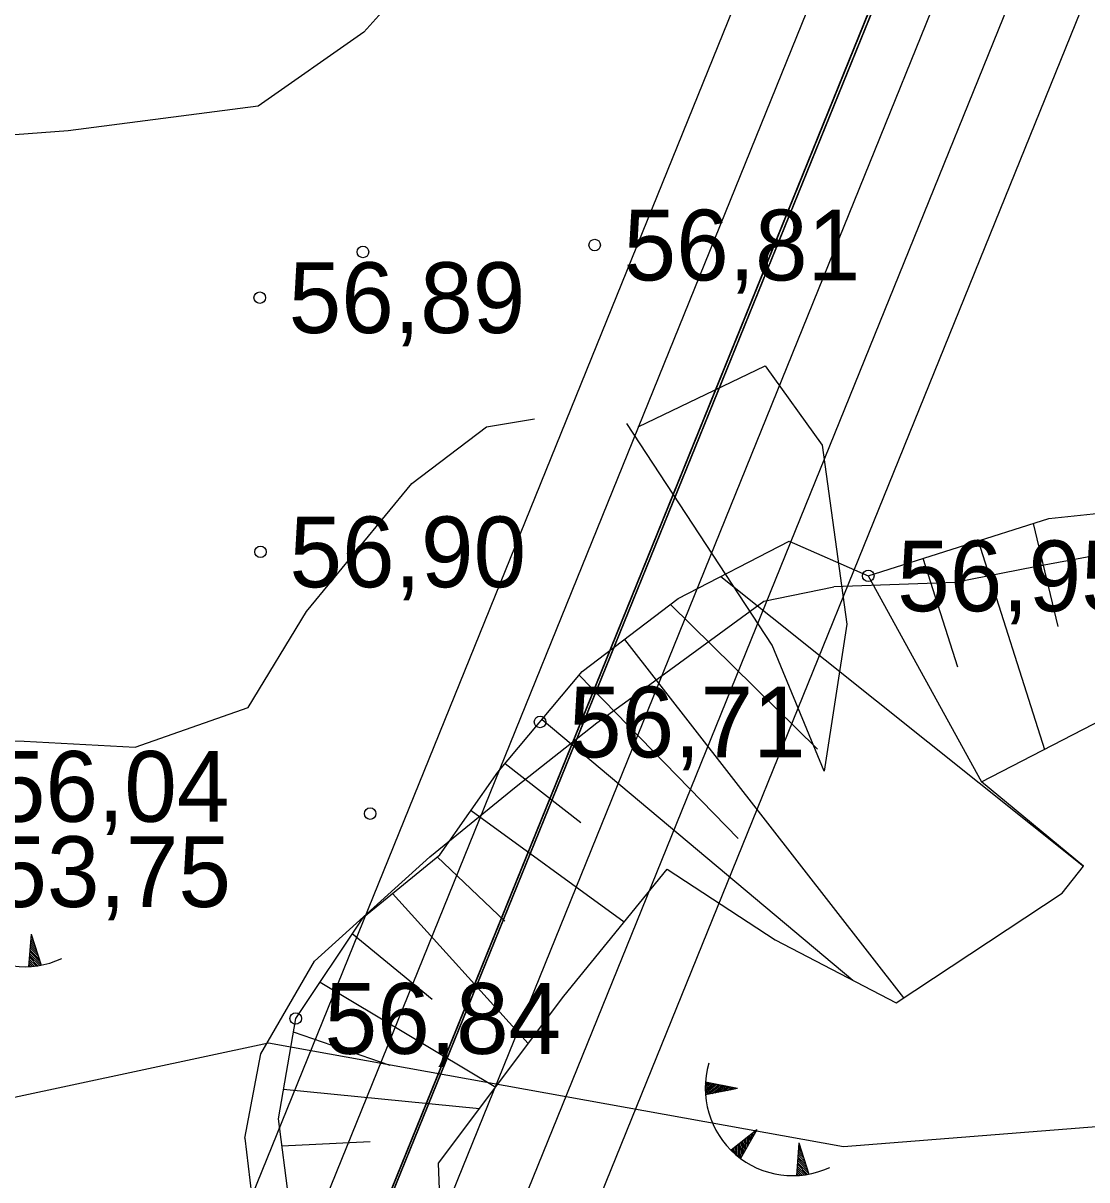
# Model space of a CAD drawing. Extents: x 532503 to 539665, y 6557663 to 6561526.
# Drawn here: x 535136.1 to 535172.95, y 6559609.17 to 6559649.23 of the extents above; entities that cross this region are included whole.
import ezdxf

# ---------------------------------------------------------------- set-up
doc = ezdxf.new("R2010")
doc.units = 0
for name, color, linetype in [('illumineerimisjooned', 7, 'Continuous'), ('kataster', 7, 'Continuous'), ('KORGUS-EH2000', 7, 'Continuous'), ('Lamami horisontaal_EH2000', 7, 'Continuous'), ('ME_aktiivne', 7, 'Continuous'), ('Plokid', 7, 'Continuous'), ('RELJEEF', 7, 'Continuous'), ('RELJEEF 1', 7, 'Continuous'), ('TM_aktiivne', 7, 'Continuous')]:
    doc.layers.add(name, color=color, linetype=linetype)

msp = doc.modelspace()

# ---------------------------------------------------------------- linework, layer by layer
at = {"layer": 'illumineerimisjooned'}
msp.add_lwpolyline([(535537.644, 6559868.04), (535535.932, 6559811.278), (535531.57, 6559735.34), (535531.4, 6559680.476), (535535.969, 6559621.33), (535541.688, 6559571.196), (535546.449, 6559503.997), (535276.396, 6559543.285), (535107.957, 6559502.648), (535182.405, 6559686.245), (535250.294, 6559648.566)], close=True, dxfattribs=at)
for points in [[(535136.963, 6559567.806), (535183.61, 6559682.831), (535250.501, 6559645.706), (535253.17, 6559647.743), (535476.016, 6559817.954)], [(535177.962, 6559685.935), (535130.27, 6559568.319)]]:
    msp.add_lwpolyline(points, dxfattribs=at)
at = {"layer": 'kataster'}
for points in [[(535538.05, 6559871.58), (535539.27, 6559872.49), (535541.59, 6559874.28), (535537.93, 6559811.19), (535533.57, 6559735.28), (535533.4, 6559680.55), (535537.96, 6559621.52), (535543.68, 6559571.38), (535548.62, 6559501.66), (535276.49, 6559541.25), (535104.64, 6559499.79), (535181.52, 6559689.04), (535250.3, 6559650.84), (535504.86, 6559846.09)], [(534957.01, 6559532.73), (534874.65, 6559775.26), (534941.15, 6559817.08), (535181.52, 6559689.04), (535104.64, 6559499.79), (534969.93, 6559494.75)]]:
    msp.add_lwpolyline(points, close=True, dxfattribs=at)
at = {"layer": 'KORGUS-EH2000'}
for centre in [(535155.903, 6559641.541), (535147.875, 6559641.301), (535144.302, 6559639.719), (535144.329, 6559630.916), (535165.38, 6559630.085), (535154.011, 6559625.026), (535148.127, 6559621.851), (535145.547, 6559614.758)]:
    msp.add_circle(centre, 0.2, dxfattribs=at)
at = {"layer": 'Lamami horisontaal_EH2000'}
msp.add_lwpolyline([(535323.306, 6559653.308), (535295.148, 6559638.437), (535279.24, 6559630.884), (535263.645, 6559624.794), (535239.693, 6559618.984), (535217.96, 6559615.911), (535200.285, 6559613.418), (535182.331, 6559611.722), (535164.517, 6559610.315), (535144.61, 6559613.903), (535131.15, 6559611.033), (535111.075, 6559600.299), (535097.18, 6559594.461), (535095.706, 6559593.643), (535083.186, 6559586.279), (535081.811, 6559585.436), (535079.366, 6559583.659), (535065.471, 6559573.01), (535063.32, 6559570.91), (535060.763, 6559568.66), (535049.425, 6559557.898)], dxfattribs=at)
at = {"layer": 'ME_aktiivne'}
for points in [[(535181.4, 6559689.09), (535250.12, 6559650.95), (535250.5, 6559651.24), (535480.86, 6559827.19), (535473.59, 6559802.83), (535506.03, 6559511.29), (535131.71, 6559566.56)], [(534874.54, 6559775.58), (534941.07, 6559816.91), (535181.4, 6559689.09), (535131.71, 6559566.56), (534957, 6559532.81)]]:
    msp.add_lwpolyline(points, close=True, dxfattribs=at)
at = {"layer": 'Plokid'}
for points in [[(535141.263, 6559572.023), (535184.815, 6559679.417), (535250.709, 6559642.846), (535254.626, 6559645.835), (535468.361, 6559809.086)], [(535174.925, 6559684.832), (535129.606, 6559573.079)]]:
    msp.add_lwpolyline(points, dxfattribs=at)
at = {"layer": 'RELJEEF'}
for p, q in [((535171.954, 6559628.331), (535171.099, 6559631.901)), ((535169.193, 6559631.296), (535171.485, 6559624.077)), ((535168.485, 6559626.918), (535167.286, 6559630.69)), ((535160.268, 6559630.065), (535172.842, 6559620.036)), ((535165.38, 6559630.085), (535169.301, 6559622.948)), ((535163.618, 6559624.08), (535158.521, 6559629.101)), ((535156.933, 6559627.886), (535166.604, 6559615.475)), ((535160.875, 6559620.986), (535155.369, 6559626.645)), ((535154.084, 6559625.113), (535164.845, 6559616.084)), ((535155.424, 6559621.528), (535152.798, 6559623.58)), ((535163.848, 6559623.321), (535163.848, 6559623.321)), ((535151.623, 6559621.964), (535156.929, 6559618.104)), ((535152.793, 6559618.129), (535150.449, 6559620.35)), ((535148.897, 6559619.088), (535153.6, 6559613.888)), ((535136.381, 6559617.683), (535136.296, 6559616.552)), ((535136.381, 6559617.683), (535136.727, 6559616.603)), ((535150.273, 6559615.416), (535147.5, 6559617.685)), ((535136.589, 6559617.035), (535136.35, 6559617.271)), ((535136.556, 6559617.138), (535136.355, 6559617.336)), ((535136.523, 6559617.241), (535136.36, 6559617.402)), ((535136.49, 6559617.344), (535136.365, 6559617.467)), ((535136.457, 6559617.447), (535136.37, 6559617.533)), ((535136.424, 6559617.549), (535136.375, 6559617.598)), ((535136.617, 6559616.585), (535136.321, 6559616.878)), ((535136.678, 6559616.595), (535136.326, 6559616.943)), ((535136.72, 6559616.623), (535136.331, 6559617.009)), ((535136.687, 6559616.726), (535136.336, 6559617.074)), ((535136.654, 6559616.829), (535136.34, 6559617.14)), ((535136.621, 6559616.932), (535136.345, 6559617.205)), ((535136.362, 6559616.556), (535136.301, 6559616.616)), ((535136.428, 6559616.561), (535136.306, 6559616.681)), ((535136.492, 6559616.568), (535136.311, 6559616.747)), ((535136.555, 6559616.576), (535136.316, 6559616.812)), ((535146.39, 6559616.021), (535152.474, 6559612.385)), ((535148.82, 6559613.135), (535145.465, 6559614.284)), ((535159.732, 6559612.356), (535159.931, 6559612.515)), ((535159.733, 6559612.421), (535159.867, 6559612.528)), ((535159.733, 6559612.292), (535159.995, 6559612.503)), ((535159.734, 6559612.23), (535160.06, 6559612.49)), ((535159.736, 6559612.487), (535159.802, 6559612.54)), ((535159.737, 6559612.168), (535160.124, 6559612.478)), ((535160.853, 6559612.337), (535159.739, 6559612.552)), ((535159.761, 6559612.123), (535160.189, 6559612.465)), ((535159.867, 6559612.144), (535160.253, 6559612.453)), ((535159.973, 6559612.165), (535160.318, 6559612.441)), ((535160.079, 6559612.185), (535160.382, 6559612.428)), ((535145.125, 6559612.313), (535151.914, 6559611.637)), ((535160.853, 6559612.337), (535159.74, 6559612.119)), ((535160.185, 6559612.206), (535160.447, 6559612.416)), ((535160.291, 6559612.227), (535160.511, 6559612.403)), ((535160.397, 6559612.248), (535160.576, 6559612.391)), ((535160.503, 6559612.269), (535160.64, 6559612.378)), ((535160.609, 6559612.29), (535160.705, 6559612.366)), ((535160.715, 6559612.31), (535160.769, 6559612.353)), ((535161.516, 6559610.897), (535160.628, 6559610.193)), ((535161.516, 6559610.897), (535160.957, 6559609.911)), ((535161.447, 6559610.775), (535161.45, 6559610.844)), ((535148.121, 6559610.49), (535145.071, 6559610.336)), ((535160.918, 6559609.941), (535160.935, 6559610.436)), ((535160.967, 6559609.93), (535160.987, 6559610.477)), ((535161.021, 6559610.023), (535161.038, 6559610.518)), ((535161.074, 6559610.117), (535161.089, 6559610.559)), ((535161.127, 6559610.211), (535161.141, 6559610.6)), ((535161.181, 6559610.305), (535161.192, 6559610.64)), ((535161.234, 6559610.399), (535161.244, 6559610.681)), ((535161.287, 6559610.493), (535161.295, 6559610.722)), ((535161.341, 6559610.587), (535161.347, 6559610.763)), ((535161.394, 6559610.681), (535161.398, 6559610.803)), ((535162.981, 6559610.449), (535162.896, 6559609.318)), ((535162.981, 6559610.449), (535163.326, 6559609.369)), ((535160.675, 6559610.147), (535160.678, 6559610.233)), ((535160.723, 6559610.103), (535160.729, 6559610.273)), ((535160.772, 6559610.06), (535160.781, 6559610.314)), ((535160.82, 6559610.018), (535160.832, 6559610.355)), ((535160.869, 6559609.979), (535160.884, 6559610.396)), ((535163.188, 6559609.801), (535162.95, 6559610.037)), ((535163.155, 6559609.904), (535162.955, 6559610.102)), ((535163.122, 6559610.007), (535162.96, 6559610.168)), ((535163.089, 6559610.11), (535162.965, 6559610.233)), ((535163.057, 6559610.213), (535162.97, 6559610.299)), ((535163.024, 6559610.315), (535162.975, 6559610.364)), ((535163.217, 6559609.351), (535162.921, 6559609.644)), ((535163.278, 6559609.361), (535162.925, 6559609.709)), ((535163.32, 6559609.389), (535162.93, 6559609.775)), ((535163.287, 6559609.492), (535162.935, 6559609.84)), ((535163.254, 6559609.595), (535162.94, 6559609.906)), ((535163.221, 6559609.698), (535162.945, 6559609.971)), ((535162.962, 6559609.322), (535162.901, 6559609.382)), ((535163.027, 6559609.327), (535162.906, 6559609.447)), ((535163.092, 6559609.334), (535162.911, 6559609.513)), ((535163.155, 6559609.342), (535162.916, 6559609.578))]:
    msp.add_line(p, q, dxfattribs=at)
for points in [[(535150.822, 6559652.152), (535147.905, 6559648.913), (535144.242, 6559646.351), (535137.666, 6559645.492), (535133.494, 6559645.181), (535130.504, 6559645.909), (535128.631, 6559646.525), (535126.306, 6559652.95)], [(535150.822, 6559652.152), (535147.905, 6559648.913), (535144.242, 6559646.351), (535137.666, 6559645.492), (535133.494, 6559645.181), (535130.504, 6559645.909), (535128.631, 6559646.525), (535126.306, 6559652.95)], [(535132.835, 6559624.385), (535136.144, 6559624.366), (535139.99, 6559624.15), (535143.895, 6559625.522), (535145.926, 6559628.852), (535149.566, 6559633.284), (535152.159, 6559635.251), (535153.814, 6559635.52)], [(535145.665, 6559605.738), (535144.948, 6559611.286), (535145.547, 6559614.758), (535147.89, 6559618.268), (535150.543, 6559620.427), (535152.548, 6559623.283), (535155.473, 6559626.769), (535158.791, 6559629.307), (535162.639, 6559631.282), (535165.38, 6559630.085), (535171.641, 6559632.074), (535182.164, 6559633.184), (535190.158, 6559632.303), (535198.657, 6559629.725), (535209.93, 6559626.833), (535218.305, 6559625.36), (535222.971, 6559623.341)], [(535222.95, 6559622.998), (535218.104, 6559625.025), (535207.8, 6559627.207), (535198.558, 6559629.362), (535189.561, 6559631.58), (535184.648, 6559632.031), (535180.46, 6559632.176), (535178.469, 6559632.074), (535176.829, 6559632.201), (535175.414, 6559631.686), (535173.9, 6559630.908), (535171.16, 6559630.402), (535168.386, 6559629.861), (535164.192, 6559629.701)], [(535222.95, 6559622.998), (535218.104, 6559625.025), (535207.8, 6559627.207), (535198.558, 6559629.362), (535189.561, 6559631.58), (535184.648, 6559632.031), (535180.46, 6559632.176), (535178.469, 6559632.074), (535176.829, 6559632.201), (535175.414, 6559631.686), (535173.9, 6559630.908), (535171.16, 6559630.402), (535168.386, 6559629.861), (535164.192, 6559629.701)], [(535143.78, 6559610.613), (535144.338, 6559613.536), (535146.195, 6559616.744), (535150.193, 6559620.356), (535153.181, 6559622.797), (535155.981, 6559624.991), (535158.072, 6559626.511), (535161.763, 6559629.208), (535164.192, 6559629.701)], [(535143.78, 6559610.613), (535144.338, 6559613.536), (535146.195, 6559616.744), (535150.193, 6559620.356), (535153.181, 6559622.797), (535155.981, 6559624.991), (535158.072, 6559626.511), (535161.763, 6559629.208), (535164.192, 6559629.701)], [(535222.621, 6559598.654), (535217.689, 6559600.121), (535206.417, 6559601.709), (535191.293, 6559602.456), (535177.689, 6559603.813), (535169.984, 6559604.842), (535156.321, 6559606.092), (535150.618, 6559606.402), (535150.498, 6559609.747), (535154.834, 6559615.536), (535158.416, 6559619.926), (535162.156, 6559617.482), (535166.345, 6559615.304), (535172.096, 6559619.1), (535172.842, 6559620.036), (535169.301, 6559622.948), (535173.531, 6559625.134), (535179.24, 6559627.081), (535186.514, 6559627.083), (535190.31, 6559626.854), (535199.592, 6559624.534), (535211.621, 6559621.498), (535219.16, 6559619.761)], [(535143.78, 6559610.613), (535144.307, 6559606.245), (535145.343, 6559604.573), (535147.109, 6559603.395), (535150.07, 6559602.537), (535155.593, 6559601.588), (535165.924, 6559600.868), (535177.623, 6559598.661), (535189.356, 6559597.34), (535200.247, 6559597.075), (535215.017, 6559596.354), (535224.487, 6559595.392)], [(535143.78, 6559610.613), (535144.307, 6559606.245), (535145.343, 6559604.573), (535147.109, 6559603.395), (535150.07, 6559602.537), (535155.593, 6559601.588), (535165.924, 6559600.868), (535177.623, 6559598.661), (535189.356, 6559597.34), (535200.247, 6559597.075), (535215.017, 6559596.354), (535224.487, 6559595.392)]]:
    msp.add_lwpolyline(points, dxfattribs=at)
for centre in [(535136.16, 6559619.576), (535162.759, 6559612.342)]:
    msp.add_arc(centre, 3.027, 163.4234, 295.1745, dxfattribs=at)
at = {"layer": 'RELJEEF 1'}
for points in [[(535157.412, 6559635.244), (535161.806, 6559637.356)], [(535161.806, 6559637.356), (535163.787, 6559634.61), (535164.641, 6559628.416), (535163.848, 6559623.321)], [(535163.848, 6559623.321), (535162.049, 6559627.684), (535157.018, 6559635.356)]]:
    msp.add_lwpolyline(points, dxfattribs=at)
at = {"layer": 'TM_aktiivne'}
for points in [[(535539.77, 6559872.18), (535537.93, 6559811.19), (535533.57, 6559735.28), (535533.4, 6559680.55), (535537.96, 6559621.52), (535543.68, 6559571.38), (535548.62, 6559501.66), (535276.49, 6559541.25), (535104.64, 6559499.79), (535181.4, 6559689.09), (535250.12, 6559650.95)], [(534874.54, 6559775.58), (534941.07, 6559816.91), (535181.4, 6559689.09), (535104.64, 6559499.79), (534969.93, 6559494.75)]]:
    msp.add_lwpolyline(points, close=True, dxfattribs=at)

# ---------------------------------------------------------------- texts
at = {"layer": 'KORGUS-EH2000'}
for s, p in [('56,81 ', (535156.903, 6559640.316)), ('56,89 ', (535145.302, 6559638.494)), ('56,90 ', (535145.329, 6559629.691)), ('56,95 ', (535166.38, 6559628.86)), ('56,71 ', (535155.011, 6559623.801)), ('56,04 ', (535135.055, 6559621.569)), ('53,75', (535135.106, 6559618.618)), ('56,84 ', (535146.547, 6559613.533))]:
    msp.add_text(s, height=2.45, dxfattribs=at).set_placement(p)

doc.saveas('drawing.dxf')
